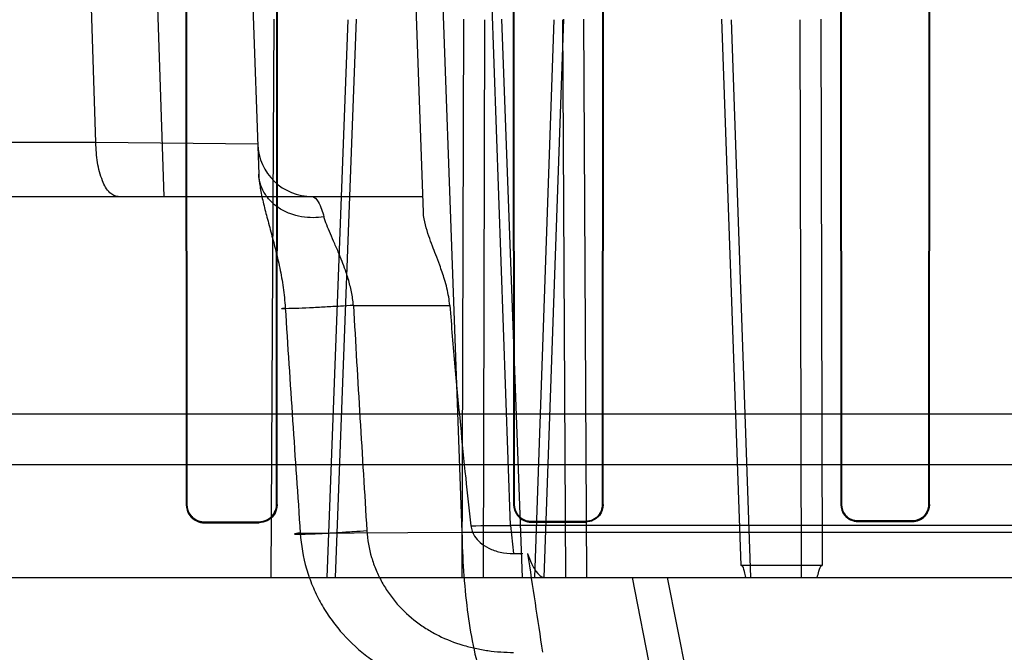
# Model space of a CAD drawing. Header units: millimetres. Extents: x 0 to 297, y 0 to 210.
# Tile 427 of 455: x 242.2948 to 242.4214, y 159.9868 to 160.0682. Entities that reach past the tile are written whole.
import ezdxf

# ---------------------------------------------------------------- set-up
doc = ezdxf.new("R2010")
doc.units = ezdxf.units.MM
doc.header["$LTSCALE"] = 16.335
doc.layers.get('0').update_dxf_attribs({"linetype": 'CONTINUOUS'})
for name, color, linetype in [('AXES_REF', 7, 'CONTINUOUS'), ('INTFCLR_1', 7, 'CONTINUOUS'), ('INTFCLR_144815', 7, 'CONTINUOUS'), ('INTFCLR_72935', 7, 'CONTINUOUS')]:
    doc.layers.add(name, color=color, linetype=linetype)

msp = doc.modelspace()

# ---------------------------------------------------------------- linework, layer by layer
at = {"color": 7, "linetype": 'Continuous'}
for radius in [6.787079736, 6.7865, 6.743039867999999]:
    msp.add_circle((241.4889104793, 154.7114782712), radius, dxfattribs=at)
msp.add_arc((241.4889104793, 154.7114782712), 6.72, 278.2771290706, 261.7228709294, dxfattribs=at)
at = {"layer": 'AXES_REF', "color": 7, "linetype": 'Continuous'}
msp.add_arc((241.4889104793, 154.7114782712), 6.874, 113.0826847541, 66.9173152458, dxfattribs=at)
at = {"layer": 'AXES_REF', "color": 9, "linetype": 'Continuous'}
msp.add_arc((241.4889104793, 154.7114782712), 6.191158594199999, 94.4118118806, 85.5881881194, dxfattribs=at)
at = {"layer": 'INTFCLR_1', "color": 6, "linetype": 'Continuous'}
for p, q in [((242.3161493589, 160.1388643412), (242.3162416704, 160.0058643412)), ((242.3162463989, 160.1388643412), (242.3163314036, 160.0058643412)), ((242.3278547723, 160.0058643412), (242.3279374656, 160.1388643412)), ((242.3279420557, 160.0058643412), (242.3280314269, 160.1388643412)), ((242.3582506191, 160.1388643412), (242.358335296, 160.0058643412)), ((242.3583396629, 160.1388643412), (242.3584185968, 160.0058643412)), ((242.3697739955, 160.0058643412), (242.3698513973, 160.1388643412)), ((242.3698556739, 160.0058643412), (242.369938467, 160.1388643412)), ((242.4003260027, 160.1388643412), (242.4004057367, 160.0058643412)), ((242.4004098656, 160.1388643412), (242.400484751, 160.0058643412)), ((242.4117131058, 160.0058643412), (242.4117869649, 160.1388643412)), ((242.4117910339, 160.0058643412), (242.4118695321, 160.1388643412)), ((242.318606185, 160.0035947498), (242.325606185, 160.0036106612)), ((242.318606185, 160.0035056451), (242.325606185, 160.0035227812)), ((242.360606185, 160.0036805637), (242.367606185, 160.0036927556)), ((242.367606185, 160.003610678), (242.360606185, 160.003597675)), ((242.402606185, 160.0037456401), (242.409606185, 160.0037546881)), ((242.409606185, 160.0036764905), (242.402606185, 160.0036668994))]:
    msp.add_line(p, q, dxfattribs=at)
at = {"layer": 'INTFCLR_1', "color": 9, "linetype": 'Continuous'}
for p, q in [((242.3163314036, 160.0058643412), (242.3162416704, 160.0058643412)), ((242.3279420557, 160.0058643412), (242.3278547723, 160.0058643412)), ((242.3584185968, 160.0058643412), (242.358335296, 160.0058643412)), ((242.3698556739, 160.0058643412), (242.3697739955, 160.0058643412)), ((242.400484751, 160.0058643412), (242.4004057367, 160.0058643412)), ((242.4117910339, 160.0058643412), (242.4117131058, 160.0058643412)), ((242.318606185, 160.0035056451), (242.318606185, 160.0035947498)), ((242.325606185, 160.0036106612), (242.325606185, 160.0035227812)), ((242.360606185, 160.003597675), (242.360606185, 160.0036805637)), ((242.367606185, 160.0036927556), (242.367606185, 160.003610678)), ((242.402606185, 160.0036668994), (242.402606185, 160.0037456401)), ((242.409606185, 160.0037546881), (242.409606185, 160.0036764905))]:
    msp.add_line(p, q, dxfattribs=at)
at = {"layer": 'INTFCLR_1', "color": 6, "linetype": 'Continuous'}
for points, knots in [([(242.3162416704, 160.0058643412), (242.3162416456, 160.0053649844), (242.3166310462, 160.0041292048), (242.3179031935, 160.003503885), (242.318606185, 160.0035056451)], [0, 0, 0, 0, 0.4153171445, 1, 1, 1, 1]), ([(242.3163314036, 160.0058643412), (242.3163313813, 160.0053796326), (242.3167105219, 160.0041897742), (242.3179338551, 160.0035931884), (242.318606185, 160.0035947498)], [0, 0, 0, 0, 0.4189210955, 1, 1, 1, 1]), ([(242.325606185, 160.0036106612), (242.3260725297, 160.0036116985), (242.3272468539, 160.0039743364), (242.3278548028, 160.0051856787), (242.3278547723, 160.0058643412)], [0, 0, 0, 0, 0.4072860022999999, 1, 1, 1, 1]), ([(242.3279420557, 160.0058643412), (242.3279420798, 160.0053653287), (242.3275528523, 160.0041414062), (242.3262975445, 160.0035244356), (242.325606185, 160.0035227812)], [0, 0, 0, 0, 0.4192064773, 1, 1, 1, 1]), ([(242.358335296, 160.0058643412), (242.3583352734, 160.005370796), (242.3587239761, 160.0041807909), (242.3599439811, 160.0035964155), (242.360606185, 160.003597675)], [0, 0, 0, 0, 0.4270344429, 1, 1, 1, 1]), ([(242.3584185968, 160.0058643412), (242.3584185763, 160.0053863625), (242.358795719, 160.0042394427), (242.3599706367, 160.0036794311), (242.360606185, 160.0036805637)], [0, 0, 0, 0, 0.4292471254, 1, 1, 1, 1]), ([(242.367606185, 160.0036927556), (242.3681807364, 160.0036937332), (242.3693363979, 160.0041829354), (242.3697740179, 160.0053321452), (242.3697739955, 160.0058643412)], [0, 0, 0, 0, 0.5191354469, 1, 1, 1, 1]), ([(242.3698556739, 160.0058643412), (242.3698556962, 160.0053678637), (242.3694636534, 160.0041861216), (242.3682565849, 160.0036118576), (242.367606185, 160.003610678)], [0, 0, 0, 0, 0.432894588, 1, 1, 1, 1]), ([(242.4004057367, 160.0058643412), (242.4004057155, 160.0053761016), (242.4007930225, 160.0042207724), (242.4019738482, 160.0036660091), (242.402606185, 160.0036668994)], [0, 0, 0, 0, 0.4357037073, 1, 1, 1, 1]), ([(242.400484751, 160.0058643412), (242.4004847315, 160.005386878), (242.4008654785, 160.0042716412), (242.4020029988, 160.0037448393), (242.402606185, 160.0037456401)], [0, 0, 0, 0, 0.4418296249, 1, 1, 1, 1]), ([(242.409606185, 160.0037546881), (242.4101561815, 160.0037553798), (242.4112780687, 160.0042205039), (242.411713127, 160.005338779), (242.4117131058, 160.0058643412)], [0, 0, 0, 0, 0.511359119, 1, 1, 1, 1]), ([(242.4117910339, 160.0058643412), (242.4117910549, 160.0053715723), (242.4113986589, 160.0042218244), (242.4102275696, 160.0036773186), (242.409606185, 160.0036764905)], [0, 0, 0, 0, 0.4422807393, 1, 1, 1, 1])]:
    msp.add_open_spline(points, degree=3, knots=knots, dxfattribs=at)
at = {"layer": 'INTFCLR_144815', "color": 9, "linetype": 'Continuous'}
for p, q in [((242.3046385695, 160.0524171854), (242.2881545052, 160.5484094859)), ((242.3133894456, 160.0454782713), (242.2971840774, 160.5484094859)), ((242.308106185, 160.5484094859), (242.3255689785, 160.0483567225)), ((242.3467409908, 160.0434310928), (242.329106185, 160.5484094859)), ((242.3319159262, 160.5484094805), (242.3516976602, 160.0022861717)), ((242.357953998, 160.0031802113), (242.3386303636, 160.5484094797)), ((242.3343637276, 159.996478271), (242.3370435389, 160.0682367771)), ((242.3354458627, 159.9964782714), (242.3381329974, 160.0683100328)), ((242.3517367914, 159.9964782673), (242.3519163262, 160.0683100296)), ((242.3544705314, 159.9964782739), (242.3546545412, 160.0682367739)), ((242.3635238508, 160.0682367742), (242.3610019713, 159.9964782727)), ((242.3647555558, 160.0683100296), (242.3622264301, 159.996478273)), ((242.3646174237, 160.0682367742), (242.3649961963, 159.996478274)), ((242.3677448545, 159.9964782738), (242.3673607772, 160.0683100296)), ((242.3875725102, 159.9980053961), (242.3851174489, 160.0683100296)), ((242.3862966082, 160.0682367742), (242.3888076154, 159.9964782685)), ((242.3953426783, 159.9964782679), (242.3951703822, 160.0682367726)), ((242.3978524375, 160.0683100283), (242.3980263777, 159.9980053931)), ((242.3046385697, 160.0524171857), (241.9416592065, 160.0524171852)), ((242.3254335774, 160.0522339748), (242.3046385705, 160.0524171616)), ((241.9486589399, 160.045478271), (242.3466694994, 160.0454782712)), ((242.3377359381, 160.0314782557), (242.3501223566, 160.0314782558)), ((242.8750424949, 160.0109668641), (242.2311698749, 160.0109668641)), ((242.7482580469, 160.0031806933), (242.3579541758, 160.0031775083)), ((242.3579543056, 160.0031802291), (242.3583120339, 159.9995548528)), ((242.3309111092, 160.0021819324), (242.3516977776, 160.002286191)), ((242.3516976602, 160.0022861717), (242.7545147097, 160.0022861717)), ((242.003499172, 159.9964782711), (243.1361258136, 159.9964782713)), ((242.37656551, 159.9813832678), (242.3736171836, 159.9964782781)), ((242.3780921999, 159.9964782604), (242.3810669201, 159.9813833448))]:
    msp.add_line(p, q, dxfattribs=at)
at = {"layer": 'INTFCLR_144815', "color": 6, "linetype": 'Continuous'}
for p, q in [((242.327496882, 160.0683100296), (242.3271072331, 159.9964782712)), ((242.3567754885, 160.0683100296), (242.3594476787, 159.9964782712)), ((242.9482829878, 160.0174782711), (242.2090724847, 160.0174782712)), ((242.3583120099, 159.9995551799), (242.3595243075, 159.9995580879)), ((242.3980263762, 159.9980053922), (242.3875724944, 159.9980053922))]:
    msp.add_line(p, q, dxfattribs=at)
at = {"layer": 'INTFCLR_144815', "color": 9, "linetype": 'Continuous'}
for centre, radius, start, end in [((242.3324293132, 160.0524782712), 0.006999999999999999, 182.0000647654, 269.9999999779), ((247.0676123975, 160.3330379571), 4.7482422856, 183.6451248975, 183.99558955), ((248.3173873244, 160.3743200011), 5.9894716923, 183.2814458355, 183.5590916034), ((242.3511720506, 160.5369322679), 0.5337951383, 270.1796818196, 270.7280040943)]:
    msp.add_arc(centre, radius, start, end, dxfattribs=at)
at = {"layer": 'INTFCLR_144815', "color": 6, "linetype": 'Continuous'}
msp.add_ellipse((242.553106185, 159.9754782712), major_axis=(-0.6205604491, 4.088499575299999), ratio=0.0452664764, start_param=1.5580355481, end_param=1.5611447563, dxfattribs=at)
at = {"layer": 'INTFCLR_144815', "color": 9, "linetype": 'Continuous'}
for points, knots in [([(242.3074829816, 160.0454782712), (242.3070996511, 160.0454782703), (242.3061541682, 160.0460405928), (242.3053332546, 160.0476778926), (242.3047645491, 160.0498885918), (242.3046416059, 160.051561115), (242.3046385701, 160.0524171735)], [0, 0, 0, 0, 0.1442962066, 0.3722667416, 0.677753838, 1, 1, 1, 1]), ([(242.3255689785, 160.0483567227), (242.325587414, 160.0478288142), (242.325715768, 160.0467075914), (242.3260726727, 160.0449505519), (242.3264713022, 160.0433768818), (242.3268324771, 160.0420270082), (242.3272265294, 160.0405699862), (242.327626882, 160.0390632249), (242.3280028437, 160.0375019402), (242.328270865, 160.0362809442), (242.3285107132, 160.0350340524), (242.3287140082, 160.0337648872), (242.3288741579, 160.0324720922), (242.3289482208, 160.0316007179), (242.3289759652, 160.0311612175)], [0, 0, 0, 0, 0.0902347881, 0.1922249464, 0.3061555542, 0.3674831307, 0.4309332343, 0.5639939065, 0.6337859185, 0.7052468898, 0.7775175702, 0.8506611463, 0.9247730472, 1, 1, 1, 1]), ([(242.3339488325, 160.0428934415), (242.3334920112, 160.0428117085), (242.3325295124, 160.0427216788), (242.3310500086, 160.0428378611), (242.329567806, 160.0432379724), (242.328198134, 160.043926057), (242.3270520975, 160.0448633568), (242.3262114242, 160.0459734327), (242.3257093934, 160.0471574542), (242.3255825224, 160.0479688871), (242.3255689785, 160.0483567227)], [0, 0, 0, 0, 0.1235460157, 0.255977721, 0.3930714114, 0.529683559, 0.6610051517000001, 0.783766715, 0.8966875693, 1, 1, 1, 1]), ([(242.3324293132, 160.0454782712), (242.3327665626, 160.0454782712), (242.3334986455, 160.0444537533), (242.3337536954, 160.0435541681), (242.3339488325, 160.0428934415)], [0, 0, 0, 0, 0.3286424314, 1, 1, 1, 1]), ([(242.3377359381, 160.0314782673), (242.3377131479, 160.0317717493), (242.3376085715, 160.0326399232), (242.3373228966, 160.0340594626), (242.3367584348, 160.0359487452), (242.3360675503, 160.0377203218), (242.3353522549, 160.0393672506), (242.3347912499, 160.0406446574), (242.3343067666, 160.0417997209), (242.3340583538, 160.0425442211), (242.3339488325, 160.0428934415)], [0, 0, 0, 0, 0.0731271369, 0.2170597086, 0.3591078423, 0.5624523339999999, 0.6889971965, 0.8051767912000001, 0.9090793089, 1, 1, 1, 1]), ([(242.3377359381, 160.0314782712), (242.337177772, 160.0314418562), (242.3359741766, 160.0313668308), (242.3340818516, 160.0312585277), (242.3322180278, 160.0311646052), (242.3303767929, 160.031079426), (242.3295104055, 160.0310679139), (242.3281473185, 160.0310175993), (242.328805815, 160.0311431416), (242.3289759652, 160.0311612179)], [0, 0, 0, 0, 0.17145143, 0.3704501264, 0.5767736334, 0.7592587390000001, 0.8877052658, 0.9475524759, 1, 1, 1, 1]), ([(242.3309111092, 160.0021819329), (242.330688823, 160.0021581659), (242.3304914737, 160.0021916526), (242.330111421, 160.0020414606), (242.3305369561, 160.0020451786), (242.3308442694, 160.0020377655), (242.3316540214, 160.0020641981), (242.3325905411, 160.0021005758), (242.3340147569, 160.0021688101), (242.3357511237, 160.0022644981), (242.3376701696, 160.0023829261), (242.338899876, 160.0024659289), (242.3394674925, 160.0025060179)], [0, 0, 0, 0, 0.066709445, 0.0743957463, 0.09193349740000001, 0.1370955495, 0.210688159, 0.309419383, 0.4268155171, 0.6321098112, 0.8301983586, 1, 1, 1, 1]), ([(242.3309111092, 160.0021819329), (242.3310061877, 160.0006337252), (242.3313422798, 159.998702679), (242.3320512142, 159.9964868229), (242.3326019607, 159.9950443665), (242.3334295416, 159.993313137), (242.334431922, 159.9916884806), (242.3353270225, 159.9904641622), (242.3367408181, 159.9887294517), (242.3383659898, 159.9871815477), (242.3401408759, 159.9858605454), (242.3413463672, 159.9850485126), (242.3435125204, 159.9837977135), (242.3461426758, 159.9827104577), (242.3488405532, 159.9819672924), (242.3515380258, 159.9814490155), (242.3535902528, 159.9812964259), (242.3549509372, 159.9812987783)], [0, 0, 0, 0, 0.1325738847, 0.1656425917, 0.1988345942, 0.2644700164, 0.329314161, 0.3616783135, 0.3940360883, 0.5205552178, 0.5518708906, 0.5831313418, 0.6447292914, 0.7654119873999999, 0.8250053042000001, 0.8837027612, 1, 1, 1, 1]), ([(242.3394674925, 160.0025060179), (242.339539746, 160.001344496), (242.339845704, 159.9996062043), (242.3406243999, 159.9974137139), (242.3413820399, 159.9958526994), (242.3422987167, 159.9943915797), (242.343705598, 159.9926061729), (242.3453765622, 159.991058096), (242.3472315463, 159.9897897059), (242.3491797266, 159.9887090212), (242.3512565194, 159.9878966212), (242.3533988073, 159.9873425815), (242.3555734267, 159.9869530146), (242.3572303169, 159.9868425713), (242.3583329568, 159.9868426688)], [0, 0, 0, 0, 0.1289395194, 0.1934310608, 0.2574237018, 0.3207726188, 0.3841601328, 0.5088907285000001, 0.5711162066, 0.6328485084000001, 0.7554160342, 0.8168122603, 0.8778330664, 1, 1, 1, 1]), ([(242.3516977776, 160.002286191), (242.3517402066, 159.9989540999), (242.3521620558, 159.9925454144), (242.353473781, 159.9855192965), (242.3547000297, 159.9819472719), (242.3549509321, 159.9813027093)], [0, 0, 0, 0, 0.4689811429, 0.9026569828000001, 1, 1, 1, 1])]:
    msp.add_open_spline(points, degree=3, knots=knots, dxfattribs=at)
at = {"layer": 'INTFCLR_144815', "color": 6, "linetype": 'Continuous'}
for points, knots in [([(242.3501223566, 160.0314782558), (242.350092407, 160.0318412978), (242.3499988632, 160.0325859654), (242.3497682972, 160.0337041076), (242.3493915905, 160.0350733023), (242.3488978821, 160.0365050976), (242.3483580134, 160.0379260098), (242.3478830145, 160.0391653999), (242.3474156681, 160.0404391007), (242.3469664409, 160.0418624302), (242.3467596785, 160.0428959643), (242.3467409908, 160.0434310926)], [0, 0, 0, 0, 0.0876792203, 0.1804091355, 0.2745623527, 0.4292957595, 0.5447214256, 0.6404281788, 0.7487975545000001, 0.8711188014, 1, 1, 1, 1]), ([(242.3501223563, 160.0314782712), (242.3503401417, 160.0288383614), (242.3507784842, 160.0237024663), (242.3514602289, 160.0163005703), (242.3521407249, 160.0094932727), (242.3526111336, 160.0051832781), (242.3528460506, 160.0031398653)], [0, 0, 0, 0, 0.2791221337, 0.5431519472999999, 0.7832597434, 1, 1, 1, 1]), ([(242.3528460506, 160.0031398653), (242.3528999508, 160.002670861), (242.3532067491, 160.0018494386), (242.3540627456, 160.0008808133), (242.3551857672, 160.0001559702), (242.3566443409, 159.999665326), (242.357737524, 159.9995533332), (242.3583120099, 159.9995551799)], [0, 0, 0, 0, 0.19944462, 0.3554778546, 0.5401281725, 0.7572954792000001, 1, 1, 1, 1]), ([(242.3601306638, 159.9995609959), (242.3602836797, 159.9991223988), (242.3606008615, 159.9983262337), (242.3611906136, 159.9972427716), (242.3618426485, 159.996478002), (242.3622932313, 159.9964782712)], [0, 0, 0, 0, 0.3598995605, 0.6509005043, 1, 1, 1, 1]), ([(242.3881987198, 159.9964782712), (242.3881453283, 159.9967395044), (242.388005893, 159.9971905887), (242.3878619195, 159.9980053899), (242.3875724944, 159.9980053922)], [0, 0, 0, 0, 0.4795060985, 1, 1, 1, 1]), ([(242.3973752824, 159.9964782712), (242.3974351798, 159.9967521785), (242.3975789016, 159.9972044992), (242.3977470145, 159.9980053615), (242.3980263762, 159.9980053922)], [0, 0, 0, 0, 0.5009095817, 1, 1, 1, 1])]:
    msp.add_open_spline(points, degree=3, knots=knots, dxfattribs=at)
at = {"layer": 'INTFCLR_72935', "color": 6, "linetype": 'Continuous'}
for p, q in [((242.3161493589, 160.1388643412), (242.3162416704, 160.0058643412)), ((242.3163314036, 160.0058643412), (242.3162463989, 160.1388643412)), ((242.3279374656, 160.1388643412), (242.3278547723, 160.0058643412)), ((242.3279420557, 160.0058643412), (242.3280314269, 160.1388643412)), ((242.3582506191, 160.1388643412), (242.358335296, 160.0058643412)), ((242.3584185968, 160.0058643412), (242.3583396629, 160.1388643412)), ((242.3698513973, 160.1388643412), (242.3697739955, 160.0058643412)), ((242.3698556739, 160.0058643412), (242.369938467, 160.1388643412)), ((242.4003260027, 160.1388643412), (242.4004057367, 160.0058643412)), ((242.400484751, 160.0058643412), (242.4004098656, 160.1388643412)), ((242.4117869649, 160.1388643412), (242.4117131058, 160.0058643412)), ((242.4117910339, 160.0058643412), (242.4118695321, 160.1388643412)), ((242.325606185, 160.0036106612), (242.318606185, 160.0035947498)), ((242.318606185, 160.0035056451), (242.325606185, 160.0035227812)), ((242.367606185, 160.0036927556), (242.360606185, 160.0036805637)), ((242.360606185, 160.003597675), (242.367606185, 160.003610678)), ((242.409606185, 160.0037546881), (242.402606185, 160.0037456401)), ((242.402606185, 160.0036668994), (242.409606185, 160.0036764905))]:
    msp.add_line(p, q, dxfattribs=at)
at = {"layer": 'INTFCLR_72935', "color": 9, "linetype": 'Continuous'}
for p, q in [((242.3162416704, 160.0058643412), (242.3163314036, 160.0058643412)), ((242.3278547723, 160.0058643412), (242.3279420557, 160.0058643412)), ((242.358335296, 160.0058643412), (242.3584185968, 160.0058643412)), ((242.3697739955, 160.0058643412), (242.3698556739, 160.0058643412)), ((242.4004057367, 160.0058643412), (242.400484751, 160.0058643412)), ((242.4117131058, 160.0058643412), (242.4117910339, 160.0058643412)), ((242.318606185, 160.0035947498), (242.318606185, 160.0035056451)), ((242.325606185, 160.0035227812), (242.325606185, 160.0036106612)), ((242.360606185, 160.0036805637), (242.360606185, 160.003597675)), ((242.367606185, 160.003610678), (242.367606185, 160.0036927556)), ((242.402606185, 160.0037456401), (242.402606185, 160.0036668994)), ((242.409606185, 160.0036764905), (242.409606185, 160.0037546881))]:
    msp.add_line(p, q, dxfattribs=at)
at = {"layer": 'INTFCLR_72935', "color": 6, "linetype": 'Continuous'}
for points, knots in [([(242.3162416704, 160.0058643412), (242.3162416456, 160.0053650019), (242.3166310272, 160.0041292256), (242.317903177, 160.0035038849), (242.318606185, 160.0035056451)], [0, 0, 0, 0, 0.4153029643, 1, 1, 1, 1]), ([(242.318606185, 160.0035947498), (242.3181211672, 160.0035936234), (242.3169303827, 160.0039703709), (242.3163313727, 160.0051923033), (242.3163314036, 160.0058643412)], [0, 0, 0, 0, 0.4191834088, 1, 1, 1, 1]), ([(242.3279420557, 160.0058643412), (242.3279420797, 160.0053675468), (242.3275552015, 160.0041440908), (242.3262996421, 160.0035244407), (242.325606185, 160.0035227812)], [0, 0, 0, 0, 0.417385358, 1, 1, 1, 1]), ([(242.3278547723, 160.0058643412), (242.3278547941, 160.0053790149), (242.3274747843, 160.0041998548), (242.3262669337, 160.0036121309), (242.325606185, 160.0036106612)], [0, 0, 0, 0, 0.4234675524, 1, 1, 1, 1]), ([(242.358335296, 160.0058643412), (242.3583352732, 160.0053676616), (242.358727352, 160.0041770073), (242.3599469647, 160.0035964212), (242.360606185, 160.003597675)], [0, 0, 0, 0, 0.4296903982, 1, 1, 1, 1]), ([(242.360606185, 160.0036805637), (242.3601538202, 160.0036797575), (242.3590117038, 160.0040276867), (242.3584185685, 160.0052045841), (242.3584185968, 160.0058643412)], [0, 0, 0, 0, 0.4067586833, 1, 1, 1, 1]), ([(242.3698556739, 160.0058643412), (242.369855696, 160.0053731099), (242.3694693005, 160.0041924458), (242.3682615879, 160.0036118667), (242.367606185, 160.003610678)], [0, 0, 0, 0, 0.4284111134, 1, 1, 1, 1]), ([(242.3697739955, 160.0058643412), (242.3697740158, 160.0053831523), (242.3693932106, 160.0042438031), (242.3682303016, 160.0036938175), (242.367606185, 160.0036927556)], [0, 0, 0, 0, 0.4353443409, 1, 1, 1, 1]), ([(242.4004057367, 160.0058643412), (242.4004057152, 160.0053698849), (242.4007998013, 160.0042132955), (242.4019798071, 160.0036660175), (242.402606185, 160.0036668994)], [0, 0, 0, 0, 0.4411499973, 1, 1, 1, 1]), ([(242.402606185, 160.0037456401), (242.4020475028, 160.0037448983), (242.4009167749, 160.0042172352), (242.4004847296, 160.0053412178), (242.400484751, 160.0058643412)], [0, 0, 0, 0, 0.5164351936, 1, 1, 1, 1]), ([(242.4117131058, 160.0058643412), (242.411713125, 160.0053876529), (242.4113330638, 160.0042786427), (242.4102039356, 160.0037554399), (242.409606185, 160.0037546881)], [0, 0, 0, 0, 0.4436623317, 1, 1, 1, 1]), ([(242.409606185, 160.0036764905), (242.4101841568, 160.0036772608), (242.4113487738, 160.0041687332), (242.4117910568, 160.0053270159), (242.4117910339, 160.0058643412)], [0, 0, 0, 0, 0.5182224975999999, 1, 1, 1, 1])]:
    msp.add_open_spline(points, degree=3, knots=knots, dxfattribs=at)

doc.saveas('drawing.dxf')
